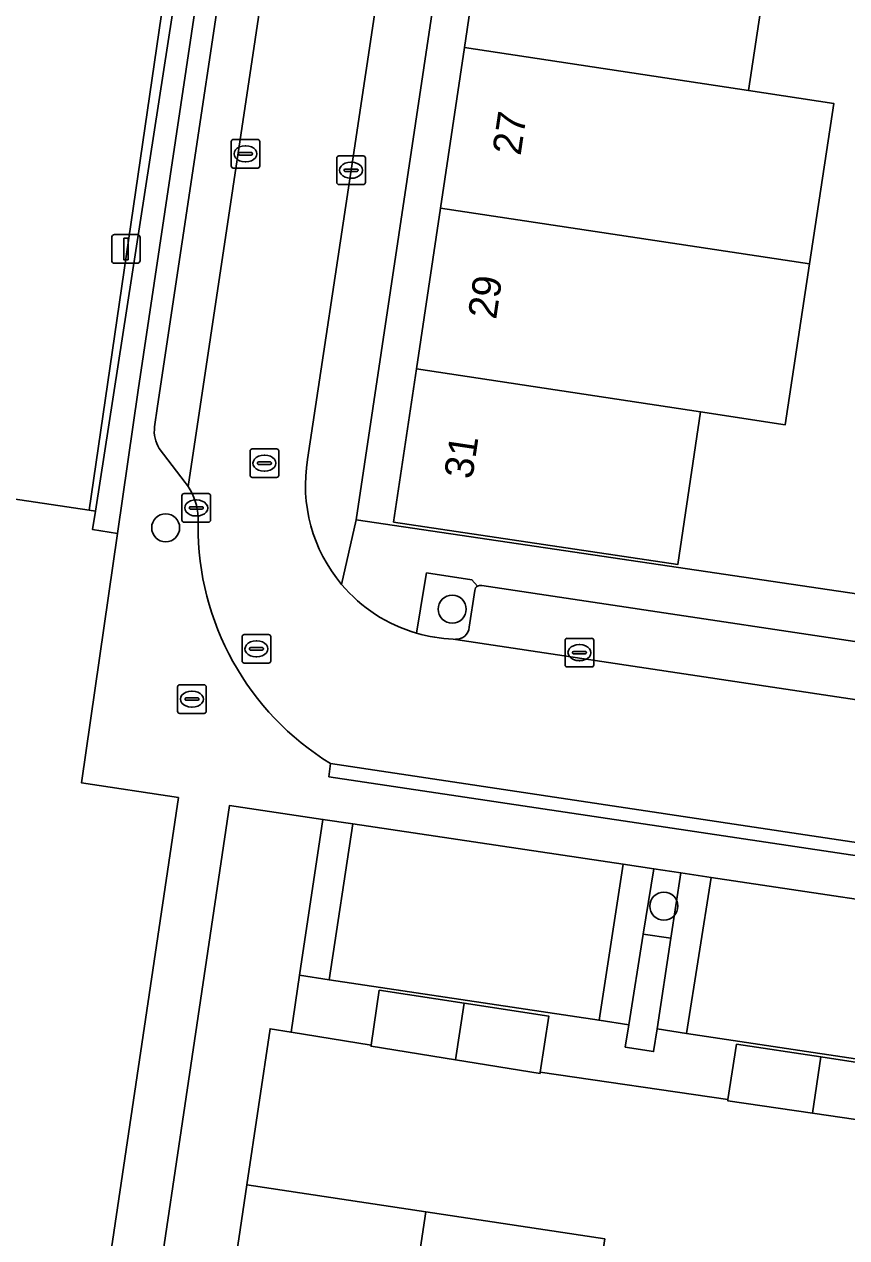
# Model space of a CAD drawing. Extents: x 164148 to 165261, y 382513 to 383432.
# Drawn here: x 164232.08 to 164260.81, y 382740.99 to 382783.37 of the extents above; entities that cross this region are included whole.
import ezdxf

# ---------------------------------------------------------------- set-up
doc = ezdxf.new("R2010")
doc.units = 0
for name, color, linetype in [('IMGEO_Boom', 7, 'Continuous'), ('IMGEO_Erf', 7, 'Continuous'), ('IMGEO_Groenvoorziening', 7, 'Continuous'), ('IMGEO_Hek', 7, 'Continuous'), ('IMGEO_Kolk', 7, 'Continuous'), ('IMGEO_Lichtmast', 7, 'Continuous'), ('IMGEO_Muur', 7, 'Continuous'), ('IMGEO_Pand', 7, 'Continuous'), ('IMGEO_Pand_nummerreeks', 7, 'Continuous'), ('IMGEO_Parkeervlak_open', 7, 'Continuous'), ('IMGEO_Rijbaan_lokaal_open', 7, 'Continuous'), ('IMGEO_Rioolput', 7, 'Continuous'), ('IMGEO_Terreindeel_halfverhard', 7, 'Continuous'), ('IMGEO_Voetpad_gesloten', 7, 'Continuous'), ('IMGEO_Voetpad_open', 7, 'Continuous')]:
    doc.layers.add(name, color=color, linetype=linetype)

msp = doc.modelspace()

# ---------------------------------------------------------------- linework, layer by layer
at = {"layer": 'IMGEO_Boom'}
for centre in [(164237.019, 382765.787), (164247.029, 382762.945), (164254.425, 382752.572)]:
    msp.add_circle(centre, 0.489, dxfattribs=at)
at = {"layer": 'IMGEO_Erf'}
for points in [[(164267.348, 382786.406), (164268.472, 382793.863), (164268.958, 382797.083), (164269.406, 382800.058), (164269.626, 382801.514), (164270.08, 382804.528), (164270.381, 382806.522), (164250.179, 382809.554), (164243.673, 382766.066), (164263.831, 382763.079), (164264.063, 382764.621), (164265.252, 382772.506), (164265.739, 382775.734), (164266.189, 382778.717), (164266.406, 382780.158), (164266.862, 382783.186)], [(164261.062, 382785.41), (164258.101, 382785.844), (164257.386, 382781.061), (164260.361, 382780.612), (164259.515, 382775.001), (164258.668, 382769.389), (164255.71, 382769.837), (164254.907, 382764.5), (164244.982, 382765.986), (164245.781, 382771.341), (164246.618, 382776.946), (164247.456, 382782.56), (164248.163, 382787.301), (164249.045, 382793.206), (164249.758, 382797.981), (164250.636, 382803.866), (164251.437, 382809.233), (164261.372, 382807.75), (164260.576, 382802.414), (164263.554, 382801.979), (164262.669, 382796.092), (164259.696, 382796.527), (164258.979, 382791.723), (164261.954, 382791.279)]]:
    msp.add_lwpolyline(points, close=True, dxfattribs=at)
msp.add_lwpolyline([(164281.556, 382742.077), (164275.021, 382743.11), (164275.015, 382743.07), (164272.072, 382743.502), (164269.077, 382743.942), (164269.084, 382743.981), (164262.572, 382744.953), (164262.566, 382744.913), (164259.614, 382745.344), (164256.657, 382745.776), (164256.663, 382745.816), (164250.106, 382746.769), (164250.1, 382746.729), (164247.141, 382747.205), (164244.198, 382747.679), (164244.204, 382747.719), (164241.398, 382748.17), (164240.668, 382748.288), (164239.858, 382742.834), (164246.111, 382741.894), (164252.364, 382740.954)], dxfattribs=at)
at = {"layer": 'IMGEO_Groenvoorziening'}
for points in [[(164233.384, 382728.883), (164237.466, 382756.366), (164234.075, 382756.882), (164235.335, 382765.588), (164234.467, 382765.722), (164234.568, 382766.372), (164234.342, 382766.406), (164215.665, 382769.181)], [(164247.911, 382763.748), (164247.717, 382763.974), (164246.133, 382764.213), (164246.066, 382763.804), (164245.786, 382762.105)], [(164247.627, 382762.315), (164247.823, 382763.601)], [(164247.065, 382761.899), (164247.142, 382761.891)], [(164238.81, 382735.776), (164239.858, 382742.834), (164240.668, 382748.288), (164241.398, 382748.17), (164241.697, 382750.159), (164242.515, 382755.603), (164239.251, 382756.091), (164235.164, 382728.614)]]:
    msp.add_lwpolyline(points, dxfattribs=at)
msp.add_lwpolyline([(164255.022, 382753.732), (164254.072, 382753.874), (164253.707, 382751.599), (164254.671, 382751.448)], close=True, dxfattribs=at)
for centre, radius, start, end in [((164248.009, 382763.589), 0.187, 121.7505, 176.4367), ((164247.266, 382767.221), 5.326, 253.8645, 267.8362), ((164247.159, 382762.361), 0.47, 267.8887, 354.4329)]:
    msp.add_arc(centre, radius, start, end, dxfattribs=at)
at = {"layer": 'IMGEO_Hek'}
msp.add_lwpolyline([(164215.665, 382769.181), (164234.342, 382766.406), (164241.349, 382814.392), (164250.763, 382877.302), (164232.516, 382880.004)], dxfattribs=at)
at = {"layer": 'IMGEO_Kolk'}
for p, q in [((164239.307, 382778.424), (164239.307, 382779.276)), ((164239.382, 382779.35), (164240.234, 382779.35)), ((164240.308, 382779.276), (164240.308, 382778.424)), ((164239.566, 382778.844), (164239.566, 382778.856)), ((164239.609, 382778.893), (164240.007, 382778.893)), ((164239.795, 382779.13), (164239.82, 382779.13)), ((164240.05, 382778.856), (164240.05, 382778.844)), ((164240.004, 382778.807), (164239.606, 382778.807)), ((164239.818, 382778.57), (164239.793, 382778.57)), ((164242.996, 382777.849), (164242.996, 382778.701)), ((164243.071, 382778.775), (164243.923, 382778.775)), ((164243.484, 382778.555), (164243.509, 382778.555)), ((164243.997, 382778.701), (164243.997, 382777.849)), ((164240.234, 382778.35), (164239.382, 382778.35)), ((164243.255, 382778.269), (164243.255, 382778.281)), ((164243.693, 382778.232), (164243.295, 382778.232)), ((164243.298, 382778.318), (164243.696, 382778.318)), ((164243.739, 382778.281), (164243.739, 382778.269)), ((164243.923, 382777.775), (164243.071, 382777.775)), ((164243.507, 382777.995), (164243.482, 382777.995)), ((164251.05, 382761.926), (164251.902, 382761.926)), ((164250.975, 382761), (164250.975, 382761.852)), ((164251.463, 382761.706), (164251.488, 382761.706)), ((164251.976, 382761.852), (164251.976, 382761)), ((164251.234, 382761.42), (164251.234, 382761.432)), ((164251.672, 382761.383), (164251.274, 382761.383)), ((164251.277, 382761.469), (164251.675, 382761.469)), ((164251.486, 382761.146), (164251.461, 382761.146)), ((164251.718, 382761.432), (164251.718, 382761.42)), ((164251.902, 382760.926), (164251.05, 382760.926))]:
    msp.add_line(p, q, dxfattribs=at)
for points in [[(164239.307, 382778.424), (164239.307, 382779.276)], [(164239.382, 382779.35), (164240.234, 382779.35)], [(164240.308, 382779.276), (164240.308, 382778.424)], [(164242.996, 382777.849), (164242.996, 382778.701)], [(164243.071, 382778.775), (164243.923, 382778.775)], [(164243.997, 382778.701), (164243.997, 382777.849)], [(164240.234, 382778.35), (164239.382, 382778.35)], [(164243.923, 382777.775), (164243.071, 382777.775)], [(164251.05, 382761.926), (164251.902, 382761.926)], [(164250.975, 382761), (164250.975, 382761.852)], [(164251.976, 382761.852), (164251.976, 382761)], [(164251.902, 382760.926), (164251.05, 382760.926)]]:
    msp.add_lwpolyline(points, dxfattribs=at)
for centre, radius, start, end in [((164239.384, 382779.274), 0.0765, 91.552, 178.448), ((164239.384, 382779.274), 0.0765, 91.552, 178.448), ((164240.232, 382779.274), 0.0765, 1.552, 88.448), ((164240.232, 382779.274), 0.0765, 1.552, 88.448), ((164239.606, 382778.853), 0.0403, 85.8775, 175.7526), ((164240.011, 382778.855), 0.0386, 1.7309, 96.639), ((164239.603, 382778.843), 0.0366, 178.938, 274.7102), ((164240.007, 382778.85), 0.043, 264.8664, 352.4533), ((164243.073, 382778.699), 0.0765, 91.552, 178.448), ((164243.073, 382778.699), 0.0765, 91.552, 178.448), ((164243.921, 382778.699), 0.0765, 1.552, 88.448), ((164243.921, 382778.699), 0.0765, 1.552, 88.448), ((164239.384, 382778.426), 0.0765, 181.552, 268.448), ((164239.384, 382778.426), 0.0765, 181.552, 268.448), ((164240.232, 382778.426), 0.0765, 271.552, 358.448), ((164240.232, 382778.426), 0.0765, 271.552, 358.448), ((164243.295, 382778.278), 0.0403, 85.8775, 175.7526), ((164243.292, 382778.268), 0.0366, 178.938, 274.7102), ((164243.696, 382778.275), 0.043, 264.8664, 352.4533), ((164243.7, 382778.28), 0.0386, 1.7309, 96.639), ((164243.073, 382777.851), 0.0765, 181.552, 268.448), ((164243.073, 382777.851), 0.0765, 181.552, 268.448), ((164243.921, 382777.851), 0.0765, 271.552, 358.448), ((164243.921, 382777.851), 0.0765, 271.552, 358.448), ((164251.052, 382761.85), 0.0765, 91.552, 178.448), ((164251.052, 382761.85), 0.0765, 91.552, 178.448), ((164251.9, 382761.85), 0.0765, 1.552, 88.448), ((164251.9, 382761.85), 0.0765, 1.552, 88.448), ((164251.274, 382761.429), 0.0403, 85.8775, 175.7526), ((164251.271, 382761.419), 0.0366, 178.938, 274.7102), ((164251.675, 382761.426), 0.043, 264.8664, 352.4533), ((164251.679, 382761.431), 0.0386, 1.7309, 96.639), ((164251.052, 382761.002), 0.0765, 181.552, 268.448), ((164251.052, 382761.002), 0.0765, 181.552, 268.448), ((164251.9, 382761.002), 0.0765, 271.552, 358.448), ((164251.9, 382761.002), 0.0765, 271.552, 358.448)]:
    msp.add_arc(centre, radius, start, end, dxfattribs=at)
for centre, major_axis, ratio, start_param, end_param in [((164239.794, 382778.85), (-0.387, 0.002), 0.722429, 4.712389, 7.853982), ((164239.819, 382778.85), (-0.39, 0.002), 0.717154, 1.570796, 4.712389), ((164243.483, 382778.275), (-0.387, 0.002), 0.722429, 4.712389, 7.853982), ((164243.508, 382778.275), (-0.39, 0.002), 0.717154, 1.570796, 4.712389), ((164251.462, 382761.426), (-0.387, 0.002), 0.722429, 4.712389, 7.853982), ((164251.487, 382761.426), (-0.39, 0.002), 0.717154, 1.570796, 4.712389)]:
    msp.add_ellipse(centre, major_axis=major_axis, ratio=ratio, start_param=start_param, end_param=end_param, dxfattribs=at)
at = {"layer": 'IMGEO_Lichtmast'}
for p, q in [((164235.134, 382775.126), (164235.134, 382775.926)), ((164235.134, 382775.926), (164235.134, 382775.126)), ((164235.234, 382776.026), (164236.024, 382776.026)), ((164236.024, 382776.026), (164235.234, 382776.026)), ((164236.124, 382775.926), (164236.124, 382775.126)), ((164236.124, 382775.126), (164236.124, 382775.926)), ((164236.024, 382775.026), (164235.234, 382775.026)), ((164235.234, 382775.026), (164236.024, 382775.026))]:
    msp.add_line(p, q, dxfattribs=at)
msp.add_lwpolyline([(164235.554, 382775.901), (164235.704, 382775.901), (164235.704, 382775.151), (164235.554, 382775.151), (164235.554, 382775.901)], dxfattribs=at)
for centre, start, end in [((164235.234, 382775.926), 90, 180), ((164235.234, 382775.926), 90, 180), ((164236.024, 382775.926), 0, 90), ((164236.024, 382775.926), 360, 90), ((164235.234, 382775.126), 180, 270), ((164235.234, 382775.126), 180, 270), ((164236.024, 382775.126), 270, 0), ((164236.024, 382775.126), 270, 0)]:
    msp.add_arc(centre, 0.1, start, end, dxfattribs=at)
at = {"layer": 'IMGEO_Muur'}
msp.add_lwpolyline([(164240.908, 382803), (164240.248, 382803.103), (164234.568, 382766.372), (164234.467, 382765.722), (164235.335, 382765.588), (164236.059, 382770.592)], close=True, dxfattribs=at)
at = {"layer": 'IMGEO_Pand'}
for points in [[(164258.101, 382785.844), (164248.163, 382787.301), (164247.456, 382782.56), (164257.386, 382781.061)], [(164260.361, 382780.612), (164257.386, 382781.061), (164247.456, 382782.56), (164246.618, 382776.946), (164259.515, 382775.001)], [(164259.515, 382775.001), (164246.618, 382776.946), (164245.781, 382771.341), (164255.71, 382769.837), (164258.668, 382769.389)], [(164255.71, 382769.837), (164245.781, 382771.341), (164244.982, 382765.986), (164254.907, 382764.5)], [(164247.443, 382749.179), (164244.48, 382749.632), (164244.204, 382747.719), (164244.198, 382747.679), (164247.141, 382747.205)], [(164250.406, 382748.726), (164247.443, 382749.179), (164247.141, 382747.205), (164250.1, 382746.729), (164250.106, 382746.769)], [(164259.911, 382747.305), (164256.964, 382747.75), (164256.663, 382745.816), (164256.657, 382745.776), (164259.614, 382745.344)], [(164262.857, 382746.859), (164259.911, 382747.305), (164259.614, 382745.344), (164262.566, 382744.913), (164262.572, 382744.953)], [(164246.111, 382741.894), (164239.858, 382742.834), (164238.81, 382735.776), (164245.05, 382734.839)], [(164252.364, 382740.954), (164246.111, 382741.894), (164245.05, 382734.839), (164251.303, 382733.9)]]:
    msp.add_lwpolyline(points, close=True, dxfattribs=at)
at = {"layer": 'IMGEO_Parkeervlak_open'}
for points in [[(164236.797, 382768.56), (164237.703, 382767.37), (164237.8, 382767.234), (164241.709, 382793.262)], [(164240.151, 382792.778), (164236.731, 382770.033), (164236.634, 382769.308)], [(164247.823, 382763.601), (164247.627, 382762.315)], [(164266.525, 382761.002), (164248.067, 382763.767)], [(164247.142, 382761.891), (164266.895, 382758.919)]]:
    msp.add_lwpolyline(points, dxfattribs=at)
for points in [[(164253.003, 382754.034), (164243.563, 382755.446), (164242.735, 382750.003), (164252.162, 382748.586)], [(164265.426, 382752.176), (164256.073, 382753.575), (164255.214, 382748.127), (164264.617, 382746.714)]]:
    msp.add_lwpolyline(points, close=True, dxfattribs=at)
for centre, radius, start, end in [((164237.699, 382769.148), 1.077, 171.4661, 213.1207), ((164248.009, 382763.589), 0.187, 121.7505, 176.4367), ((164248.009, 382763.592), 0.184, 71.6753, 122.213), ((164247.159, 382762.361), 0.47, 267.8887, 354.4329)]:
    msp.add_arc(centre, radius, start, end, dxfattribs=at)
at = {"layer": 'IMGEO_Rijbaan_lokaal_open'}
for points in [[(164253.666, 382872.742), (164250.825, 382854.218), (164250.117, 382849.402), (164250.108, 382849.344), (164250.041, 382848.874), (164247.386, 382831.09), (164247.376, 382831.024), (164247.309, 382830.554), (164244.577, 382812.409), (164244.565, 382812.302), (164244.498, 382811.832), (164244.424, 382811.294), (164241.787, 382793.817), (164241.709, 382793.262), (164237.8, 382767.234)], [(164241.977, 382768.171), (164243.497, 382778.275), (164246.534, 382798.524), (164249.127, 382815.917), (164254.763, 382853.628)], [(164238.156, 382766.148), (164238.153, 382765.888)], [(164275.229, 382757.69), (164274, 382757.871), (164268.043, 382758.75), (164266.895, 382758.919), (164247.142, 382761.891), (164247.065, 382761.899)], [(164242.78, 382757.551), (164259.593, 382755.029), (164273.196, 382752.988), (164293.337, 382749.967), (164293.412, 382749.956), (164294.173, 382754.852), (164275.321, 382757.683)]]:
    msp.add_lwpolyline(points, dxfattribs=at)
for centre, radius, start, end in [((164247.288, 382767.276), 5.386, 170.4305, 220.082), ((164236.003, 382766.044), 2.155, 2.7761, 33.523), ((164247.844, 382765.814), 9.691, 179.5629, 238.4972), ((164247.28, 382767.267), 5.374, 220.0683, 253.8639), ((164247.266, 382767.221), 5.326, 253.8645, 267.8362)]:
    msp.add_arc(centre, radius, start, end, dxfattribs=at)
at = {"layer": 'IMGEO_Rioolput'}
for p, q in [((164239.969, 382767.619), (164239.969, 382768.471)), ((164240.044, 382768.545), (164240.896, 382768.545)), ((164240.457, 382768.325), (164240.482, 382768.325)), ((164240.97, 382768.471), (164240.97, 382767.619)), ((164240.228, 382768.039), (164240.228, 382768.051)), ((164240.666, 382768.002), (164240.268, 382768.002)), ((164240.271, 382768.088), (164240.669, 382768.088)), ((164240.712, 382768.051), (164240.712, 382768.039)), ((164240.896, 382767.545), (164240.044, 382767.545)), ((164240.48, 382767.765), (164240.455, 382767.765)), ((164237.588, 382766.054), (164237.588, 382766.906)), ((164237.663, 382766.98), (164238.515, 382766.98)), ((164238.076, 382766.76), (164238.101, 382766.76)), ((164238.589, 382766.906), (164238.589, 382766.054)), ((164237.847, 382766.474), (164237.847, 382766.486)), ((164238.285, 382766.437), (164237.887, 382766.437)), ((164237.89, 382766.523), (164238.288, 382766.523)), ((164238.099, 382766.2), (164238.074, 382766.2)), ((164238.331, 382766.486), (164238.331, 382766.474)), ((164238.515, 382765.98), (164237.663, 382765.98)), ((164239.689, 382761.133), (164239.689, 382761.985)), ((164239.764, 382762.059), (164240.616, 382762.059)), ((164240.69, 382761.985), (164240.69, 382761.133)), ((164239.948, 382761.553), (164239.948, 382761.565)), ((164240.386, 382761.516), (164239.988, 382761.516)), ((164239.991, 382761.602), (164240.389, 382761.602)), ((164240.177, 382761.839), (164240.202, 382761.839)), ((164240.432, 382761.565), (164240.432, 382761.553)), ((164240.616, 382761.059), (164239.764, 382761.059)), ((164240.2, 382761.279), (164240.175, 382761.279)), ((164237.437, 382759.378), (164237.437, 382760.23)), ((164237.512, 382760.304), (164238.364, 382760.304)), ((164238.438, 382760.23), (164238.438, 382759.378)), ((164237.696, 382759.798), (164237.696, 382759.81)), ((164237.739, 382759.847), (164238.137, 382759.847)), ((164237.925, 382760.084), (164237.95, 382760.084)), ((164238.18, 382759.81), (164238.18, 382759.798)), ((164238.134, 382759.761), (164237.736, 382759.761)), ((164237.948, 382759.524), (164237.923, 382759.524)), ((164238.364, 382759.304), (164237.512, 382759.304))]:
    msp.add_line(p, q, dxfattribs=at)
for points in [[(164239.969, 382767.619), (164239.969, 382768.471)], [(164240.044, 382768.545), (164240.896, 382768.545)], [(164240.97, 382768.471), (164240.97, 382767.619)], [(164240.896, 382767.545), (164240.044, 382767.545)], [(164237.588, 382766.054), (164237.588, 382766.906)], [(164237.663, 382766.98), (164238.515, 382766.98)], [(164238.589, 382766.906), (164238.589, 382766.054)], [(164238.515, 382765.98), (164237.663, 382765.98)], [(164239.689, 382761.133), (164239.689, 382761.985)], [(164239.764, 382762.059), (164240.616, 382762.059)], [(164240.69, 382761.985), (164240.69, 382761.133)], [(164240.616, 382761.059), (164239.764, 382761.059)], [(164237.437, 382759.378), (164237.437, 382760.23)], [(164237.512, 382760.304), (164238.364, 382760.304)], [(164238.438, 382760.23), (164238.438, 382759.378)], [(164238.364, 382759.304), (164237.512, 382759.304)]]:
    msp.add_lwpolyline(points, dxfattribs=at)
for centre, radius, start, end in [((164240.046, 382768.469), 0.0765, 91.552, 178.448), ((164240.046, 382768.469), 0.0765, 91.552, 178.448), ((164240.894, 382768.469), 0.0765, 1.552, 88.448), ((164240.894, 382768.469), 0.0765, 1.552, 88.448), ((164240.268, 382768.048), 0.0403, 85.8775, 175.7526), ((164240.265, 382768.038), 0.0366, 178.938, 274.7102), ((164240.669, 382768.045), 0.043, 264.8664, 352.4533), ((164240.673, 382768.05), 0.0386, 1.7309, 96.639), ((164240.046, 382767.621), 0.0765, 181.552, 268.448), ((164240.046, 382767.621), 0.0765, 181.552, 268.448), ((164240.894, 382767.621), 0.0765, 271.552, 358.448), ((164240.894, 382767.621), 0.0765, 271.552, 358.448), ((164237.665, 382766.904), 0.0765, 91.552, 178.448), ((164237.665, 382766.904), 0.0765, 91.552, 178.448), ((164238.513, 382766.904), 0.0765, 1.552, 88.448), ((164238.513, 382766.904), 0.0765, 1.552, 88.448), ((164237.887, 382766.483), 0.0403, 85.8775, 175.7526), ((164237.884, 382766.473), 0.0366, 178.938, 274.7102), ((164238.288, 382766.48), 0.043, 264.8664, 352.4533), ((164238.292, 382766.485), 0.0386, 1.7309, 96.639), ((164237.665, 382766.056), 0.0765, 181.552, 268.448), ((164237.665, 382766.056), 0.0765, 181.552, 268.448), ((164238.513, 382766.056), 0.0765, 271.552, 358.448), ((164238.513, 382766.056), 0.0765, 271.552, 358.448), ((164239.766, 382761.983), 0.0765, 91.552, 178.448), ((164239.766, 382761.983), 0.0765, 91.552, 178.448), ((164240.614, 382761.983), 0.0765, 1.552, 88.448), ((164240.614, 382761.983), 0.0765, 1.552, 88.448), ((164239.988, 382761.562), 0.0403, 85.8775, 175.7526), ((164239.985, 382761.552), 0.0366, 178.938, 274.7102), ((164240.389, 382761.559), 0.043, 264.8664, 352.4533), ((164240.393, 382761.564), 0.0386, 1.7309, 96.639), ((164239.766, 382761.135), 0.0765, 181.552, 268.448), ((164239.766, 382761.135), 0.0765, 181.552, 268.448), ((164240.614, 382761.135), 0.0765, 271.552, 358.448), ((164240.614, 382761.135), 0.0765, 271.552, 358.448), ((164237.514, 382760.228), 0.0765, 91.552, 178.448), ((164237.514, 382760.228), 0.0765, 91.552, 178.448), ((164238.362, 382760.228), 0.0765, 1.552, 88.448), ((164238.362, 382760.228), 0.0765, 1.552, 88.448), ((164237.736, 382759.807), 0.0403, 85.8775, 175.7526), ((164237.733, 382759.797), 0.0366, 178.938, 274.7102), ((164238.137, 382759.804), 0.043, 264.8664, 352.4533), ((164238.141, 382759.809), 0.0386, 1.7309, 96.639), ((164237.514, 382759.38), 0.0765, 181.552, 268.448), ((164237.514, 382759.38), 0.0765, 181.552, 268.448), ((164238.362, 382759.38), 0.0765, 271.552, 358.448), ((164238.362, 382759.38), 0.0765, 271.552, 358.448)]:
    msp.add_arc(centre, radius, start, end, dxfattribs=at)
for centre, major_axis, ratio, start_param, end_param in [((164240.456, 382768.045), (-0.387, 0.002), 0.722429, 4.712389, 7.853982), ((164240.481, 382768.045), (-0.39, 0.002), 0.717154, 1.570796, 4.712389), ((164238.075, 382766.48), (-0.387, 0.002), 0.722429, 4.712389, 7.853982), ((164238.1, 382766.48), (-0.39, 0.002), 0.717154, 1.570796, 4.712389), ((164240.176, 382761.559), (-0.387, 0.002), 0.722429, 4.712389, 7.853982), ((164240.201, 382761.559), (-0.39, 0.002), 0.717154, 1.570796, 4.712389), ((164237.924, 382759.804), (-0.387, 0.002), 0.722429, 4.712389, 7.853982), ((164237.949, 382759.804), (-0.39, 0.002), 0.717154, 1.570796, 4.712389)]:
    msp.add_ellipse(centre, major_axis=major_axis, ratio=ratio, start_param=start_param, end_param=end_param, dxfattribs=at)
at = {"layer": 'IMGEO_Terreindeel_halfverhard'}
msp.add_lwpolyline([(164232.516, 382880.004), (164232.038, 382877.111), (164231.856, 382877.141), (164221.376, 382807.304), (164239.803, 382804.489), (164239.581, 382802.961), (164221.141, 382805.757), (164215.665, 382769.181), (164234.342, 382766.406), (164241.349, 382814.392), (164250.763, 382877.302)], close=True, dxfattribs=at)
at = {"layer": 'IMGEO_Voetpad_gesloten'}
msp.add_lwpolyline([(164242.78, 382757.551), (164242.72, 382757.09), (164293.276, 382749.527), (164293.337, 382749.967), (164273.196, 382752.988), (164259.593, 382755.029)], close=True, dxfattribs=at)
at = {"layer": 'IMGEO_Voetpad_open'}
for points in [[(164240.248, 382803.103), (164240.908, 382803), (164248.62, 382854.548), (164252.192, 382878.463), (164232.48, 382881.389), (164232.279, 382880.043), (164232.516, 382880.004), (164250.763, 382877.302), (164241.349, 382814.392), (164234.342, 382766.406), (164234.568, 382766.372)], [(164243.563, 382755.446), (164242.515, 382755.603), (164241.697, 382750.159), (164242.735, 382750.003)], [(164253.707, 382751.599), (164254.072, 382753.874), (164253.003, 382754.034), (164252.162, 382748.586), (164253.198, 382748.43)], [(164256.073, 382753.575), (164255.022, 382753.732), (164254.671, 382751.448), (164254.185, 382748.282), (164255.214, 382748.127)], [(164254.671, 382751.448), (164253.707, 382751.599), (164253.198, 382748.43), (164253.073, 382747.647), (164254.063, 382747.493), (164254.185, 382748.282)]]:
    msp.add_lwpolyline(points, close=True, dxfattribs=at)
for points in [[(164254.15, 382880.627), (164252.192, 382878.463), (164248.62, 382854.548), (164240.908, 382803), (164236.059, 382770.592), (164235.335, 382765.588), (164234.075, 382756.882), (164237.466, 382756.366), (164233.384, 382728.883)], [(164258.163, 382876.224), (164257.294, 382870.578), (164255.204, 382856.576), (164254.784, 382853.768), (164254.763, 382853.628), (164249.127, 382815.917), (164246.534, 382798.524), (164243.497, 382778.275), (164241.977, 382768.171)], [(164236.634, 382769.308), (164236.731, 382770.033), (164240.151, 382792.778), (164240.434, 382794.654), (164242.896, 382810.998), (164242.95, 382811.356), (164243.228, 382813.216), (164243.928, 382817.89), (164245.749, 382830.049), (164245.753, 382830.08), (164246.033, 382831.946), (164248.48, 382848.311), (164248.486, 382848.351), (164248.764, 382850.266), (164249.41, 382854.43), (164251.903, 382871.062)], [(164243.167, 382763.808), (164243.673, 382766.066), (164250.179, 382809.554), (164250.452, 382811.38), (164256.94, 382854.753)], [(164237.8, 382767.234), (164237.703, 382767.37), (164236.797, 382768.56)], [(164238.153, 382765.888), (164238.156, 382766.148)], [(164274.469, 382761.491), (164274.362, 382761.507), (164273.481, 382761.638), (164269.124, 382762.289), (164268.614, 382762.365), (164263.831, 382763.079), (164243.673, 382766.066), (164243.167, 382763.808)], [(164245.786, 382762.105), (164246.066, 382763.804), (164246.133, 382764.213), (164247.717, 382763.974), (164247.911, 382763.748)], [(164248.067, 382763.767), (164266.525, 382761.002)], [(164293.412, 382749.956), (164293.337, 382749.967), (164293.276, 382749.527), (164242.72, 382757.09), (164242.78, 382757.551)], [(164235.164, 382728.614), (164239.251, 382756.091), (164242.515, 382755.603), (164243.563, 382755.446), (164253.003, 382754.034), (164254.072, 382753.874), (164255.022, 382753.732), (164256.073, 382753.575), (164265.426, 382752.176), (164266.472, 382752.02), (164267.439, 382751.875), (164268.505, 382751.716), (164277.908, 382750.31)], [(164264.617, 382746.714), (164255.214, 382748.127), (164254.185, 382748.282), (164254.063, 382747.493), (164253.073, 382747.647), (164253.198, 382748.43), (164252.162, 382748.586), (164242.735, 382750.003), (164241.697, 382750.159), (164241.398, 382748.17), (164244.204, 382747.719), (164244.48, 382749.632), (164247.443, 382749.179), (164250.406, 382748.726), (164250.106, 382746.769), (164256.663, 382745.816), (164256.964, 382747.75), (164259.911, 382747.305), (164262.857, 382746.859)]]:
    msp.add_lwpolyline(points, dxfattribs=at)
for centre, radius, start, end in [((164237.699, 382769.148), 1.077, 171.4661, 213.1207), ((164247.288, 382767.276), 5.386, 170.4305, 220.082), ((164236.003, 382766.044), 2.155, 2.7761, 33.523), ((164247.844, 382765.814), 9.691, 179.5629, 238.4972), ((164247.28, 382767.267), 5.374, 220.0683, 253.8639), ((164248.009, 382763.592), 0.184, 71.6753, 122.213)]:
    msp.add_arc(centre, radius, start, end, dxfattribs=at)

# ---------------------------------------------------------------- texts
at = {"layer": 'IMGEO_Pand_nummerreeks'}
for s, p in [('27', (164249.417, 382778.765)), ('29', (164248.562, 382773.041)), ('31', (164247.729, 382767.46))]:
    msp.add_text(s, height=1, rotation=81.509, dxfattribs=at).set_placement(p)

doc.saveas('drawing.dxf')
